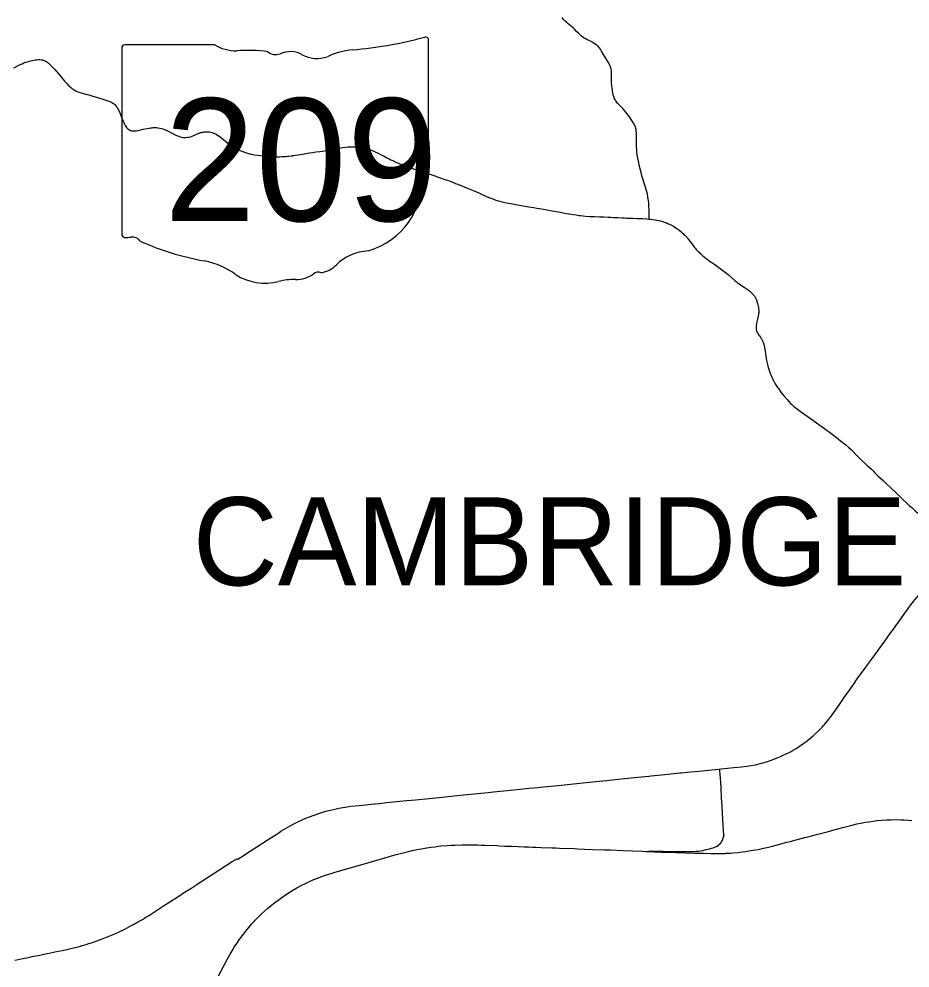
# Model space of a CAD drawing. Extents: x 1761803 to 2441803, y 509895 to 949895.
# Drawn here: x 2197858 to 2218076, y 824764 to 846310 of the extents above; entities that cross this region are included whole.
import ezdxf

# ---------------------------------------------------------------- set-up
doc = ezdxf.new("R2010")
doc.units = 0
for name, color, linetype in [('GM_X_County_Road', 7, 'Continuous'), ('GM_X_Minor_Lake', 7, 'Continuous'), ('GM_X_Minor_River', 7, 'Continuous'), ('GM_X_Minor_River_Text', 7, 'Continuous'), ('GM_X_Township_Road', 7, 'Continuous')]:
    doc.layers.add(name, color=color, linetype=linetype)

msp = doc.modelspace()

# ---------------------------------------------------------------- linework, layer by layer
at = {"layer": 'GM_X_Minor_Lake'}
for points in [[(2212155, 841766), (2212155, 841786), (2212155, 841844), (2212156, 841902), (2212156, 841954), (2212155, 841989), (2212151, 842056), (2212147, 842125), (2212140, 842185), (2212130, 842253), (2212126, 842283), (2212117, 842327), (2212108, 842366), (2212081, 842463), (2212065, 842514), (2212051, 842557), (2212021, 842660), (2211994, 842746), (2211974, 842821), (2211952, 842906), (2211932, 842990), (2211919, 843054), (2211901, 843148), (2211888, 843227), (2211880, 843285), (2211874, 843347), (2211869, 843410), (2211867, 843481), (2211867, 843592), (2211868, 843645), (2211867, 843720), (2211864, 843773), (2211862, 843788), (2211859, 843810), (2211855, 843828), (2211852, 843837), (2211846, 843855), (2211833, 843889), (2211825, 843904), (2211818, 843919), (2211805, 843941), (2211793, 843960), (2211764, 844003), (2211707, 844085), (2211650, 844164), (2211594, 844232), (2211558, 844274), (2211488, 844348), (2211447, 844391), (2211416, 844430), (2211400, 844451), (2211382, 844480), (2211365, 844515), (2211359, 844530), (2211353, 844550), (2211347, 844567), (2211343, 844590), (2211335, 844630), (2211328, 844674), (2211322, 844716), (2211320, 844729), (2211310, 844804), (2211304, 844848), (2211301, 844887), (2211299, 844923), (2211300, 844965), (2211302, 845017), (2211305, 845078), (2211304, 845112), (2211303, 845129), (2211301, 845145), (2211298, 845162), (2211294, 845177), (2211289, 845194), (2211282, 845212), (2211276, 845228), (2211262, 845259), (2211217, 845342), (2211180, 845408), (2211131, 845491), (2211079, 845576), (2211059, 845609), (2211051, 845621), (2211030, 845651), (2211018, 845666), (2210997, 845691), (2210987, 845700), (2210979, 845707), (2210971, 845714), (2210956, 845725), (2210934, 845740), (2210877, 845774), (2210822, 845804), (2210746, 845843), (2210706, 845864), (2210683, 845877), (2210675, 845882), (2210651, 845899), (2210620, 845923), (2210588, 845950), (2210552, 845984), (2210509, 846028), (2210462, 846078), (2210430, 846110), (2210396, 846139), (2210322, 846198), (2210295, 846220), (2210286, 846227), (2210256, 846254), (2210229, 846281), (2210206, 846309), (2210184, 846341)], [(2197740, 845197), (2197867, 845266), (2197927, 845295), (2197970, 845314), (2197985, 845319), (2198021, 845331), (2198075, 845348), (2198124, 845359), (2198168, 845369), (2198227, 845380), (2198262, 845385), (2198293, 845387), (2198328, 845387), (2198362, 845385), (2198385, 845380), (2198410, 845373), (2198434, 845364), (2198460, 845350), (2198488, 845335), (2198509, 845319), (2198533, 845299), (2198597, 845241), (2198627, 845210), (2198663, 845169), (2198718, 845107), (2198807, 845003), (2198894, 844900), (2198947, 844841), (2198990, 844794), (2199025, 844761), (2199056, 844735), (2199085, 844714), (2199106, 844700), (2199145, 844679), (2199181, 844663), (2199202, 844656), (2199236, 844643), (2199297, 844625), (2199369, 844604), (2199442, 844584), (2199537, 844558), (2199542, 844556), (2199662, 844521), (2199785, 844483), (2199853, 844460), (2199894, 844444), (2199918, 844435), (2199934, 844428), (2199967, 844412), (2199988, 844400), (2200003, 844390), (2200025, 844372), (2200039, 844357), (2200058, 844336), (2200074, 844313), (2200083, 844300), (2200095, 844279), (2200112, 844247), (2200143, 844182), (2200162, 844140), (2200194, 844061), (2200224, 843991), (2200236, 843963), (2200246, 843937), (2200253, 843923), (2200270, 843890), (2200284, 843867), (2200299, 843845), (2200309, 843831), (2200320, 843820), (2200327, 843813), (2200348, 843798), (2200357, 843792), (2200368, 843785), (2200379, 843780), (2200396, 843775), (2200420, 843769), (2200446, 843767), (2200468, 843767), (2200482, 843768), (2200505, 843770), (2200520, 843773), (2200561, 843780), (2200677, 843805), (2200769, 843823), (2200809, 843831), (2200844, 843837), (2200882, 843842), (2200901, 843843), (2200926, 843844), (2200951, 843844), (2200979, 843843), (2201011, 843839), (2201051, 843832), (2201088, 843823), (2201123, 843813), (2201153, 843802), (2201173, 843794), (2201197, 843784), (2201224, 843771), (2201256, 843756), (2201337, 843714), (2201401, 843680), (2201452, 843657), (2201482, 843646), (2201498, 843641), (2201515, 843635), (2201551, 843627), (2201584, 843622), (2201613, 843620), (2201643, 843619), (2201686, 843623), (2201720, 843629), (2201747, 843637), (2201785, 843651), (2201840, 843674), (2201884, 843695), (2201933, 843713), (2201979, 843729), (2202000, 843735)], [(2202000, 843735), (2202016, 843739), (2202037, 843743), (2202056, 843746), (2202077, 843748), (2202114, 843750), (2202144, 843748), (2202177, 843744), (2202208, 843739), (2202242, 843730), (2202273, 843720), (2202297, 843710), (2202329, 843694), (2202363, 843674), (2202398, 843651), (2202432, 843625), (2202496, 843572), (2202553, 843525), (2202610, 843478), (2202651, 843447), (2202691, 843421), (2202706, 843412), (2202754, 843385), (2202767, 843378), (2202799, 843361), (2202835, 843344), (2202853, 843336), (2202874, 843327), (2202939, 843299), (2202991, 843280), (2203042, 843264), (2203089, 843251), (2203106, 843247), (2203164, 843234), (2203199, 843227), (2203342, 843207), (2203414, 843198), (2203492, 843191), (2203569, 843186), (2203638, 843183), (2203667, 843183), (2203684, 843183), (2203714, 843182), (2203745, 843183), (2203773, 843183), (2203817, 843185), (2203889, 843189), (2203922, 843191), (2203951, 843195), (2203982, 843198), (2204045, 843205), (2204064, 843207), (2204092, 843211), (2204134, 843217), (2204190, 843226), (2204245, 843235), (2204301, 843244), (2204401, 843260), (2204452, 843268), (2204523, 843278), (2204554, 843284), (2204602, 843291), (2204686, 843303), (2204748, 843312), (2204825, 843327), (2204941, 843349), (2205058, 843367), (2205197, 843389), (2205272, 843398), (2205327, 843405), (2205366, 843408), (2205392, 843409), (2205446, 843409), (2205496, 843407), (2205539, 843404), (2205587, 843399), (2205643, 843390), (2205695, 843380), (2205748, 843367), (2205798, 843353), (2205829, 843341), (2205858, 843331), (2205909, 843309), (2205956, 843288), (2205979, 843277), (2206023, 843255), (2206075, 843228), (2206116, 843207), (2206142, 843193), (2206203, 843161), (2206261, 843131), (2206294, 843115), (2206338, 843094), (2206371, 843078), (2206392, 843069), (2206410, 843061), (2206431, 843052), (2206449, 843044), (2206500, 843023), (2206528, 843012), (2206555, 843001), (2206601, 842983), (2206641, 842969), (2206669, 842959), (2206763, 842926), (2206858, 842893), (2206912, 842873), (2206975, 842852), (2207043, 842831), (2207296, 842745), (2207391, 842712), (2207520, 842668), (2207546, 842659), (2207578, 842647), (2207615, 842633), (2207640, 842625), (2207679, 842609), (2207695, 842604), (2207738, 842588), (2207765, 842577), (2207817, 842556), (2207872, 842535), (2208047, 842461), (2208198, 842398), (2208304, 842353), (2208481, 842275), (2208544, 842249), (2208606, 842225), (2208680, 842198), (2208739, 842179), (2208793, 842164), (2208880, 842145), (2208967, 842127), (2209054, 842111), (2209167, 842092), (2209382, 842055), (2209425, 842048), (2209541, 842027), (2209608, 842015), (2209660, 842006), (2209757, 841989), (2209841, 841975), (2209915, 841961), (2210038, 841940), (2210142, 841921), (2210235, 841903), (2210329, 841887), (2210338, 841885), (2210439, 841869), (2210504, 841860), (2210569, 841851), (2210602, 841847), (2210657, 841841), (2210716, 841834), (2210801, 841828), (2210916, 841822), (2211027, 841818), (2211132, 841815), (2211223, 841810), (2211286, 841807), (2211348, 841804), (2211449, 841800), (2211541, 841795), (2211600, 841792), (2211633, 841791), (2211678, 841790), (2211781, 841786), (2211885, 841781), (2211947, 841779), (2212003, 841777), (2212101, 841771), (2212155, 841766)], [(2212155, 841766), (2212176, 841765), (2212293, 841751), (2212332, 841745), (2212373, 841736), (2212417, 841724), (2212483, 841703), (2212518, 841691), (2212532, 841686), (2212575, 841669), (2212619, 841649), (2212660, 841628), (2212706, 841603), (2212768, 841564), (2212786, 841551), (2212827, 841521), (2212874, 841484), (2212906, 841457), (2212929, 841437), (2212947, 841420), (2212967, 841401), (2212984, 841383), (2212998, 841369), (2213010, 841355), (2213021, 841342), (2213033, 841326), (2213051, 841303), (2213129, 841199), (2213152, 841169), (2213171, 841144), (2213189, 841120), (2213207, 841099), (2213226, 841077), (2213241, 841060), (2213257, 841043), (2213271, 841029), (2213288, 841013), (2213306, 840995), (2213328, 840975), (2213378, 840932), (2213406, 840910)], [(2213406, 840910), (2213430, 840890), (2213500, 840837), (2213541, 840806), (2213578, 840778), (2213644, 840732), (2213739, 840665), (2213825, 840602), (2213889, 840552), (2213947, 840505), (2214041, 840422), (2214105, 840366), (2214129, 840347), (2214155, 840328), (2214202, 840297), (2214253, 840262), (2214311, 840224), (2214378, 840176), (2214401, 840159), (2214439, 840128), (2214456, 840113), (2214476, 840096), (2214504, 840068), (2214515, 840056), (2214527, 840042), (2214547, 840016), (2214557, 840001), (2214567, 839986), (2214573, 839974), (2214579, 839962), (2214586, 839946), (2214592, 839930), (2214598, 839914), (2214603, 839895), (2214616, 839848), (2214623, 839819), (2214630, 839790), (2214634, 839764), (2214637, 839750), (2214640, 839732), (2214641, 839719), (2214642, 839707), (2214643, 839693), (2214644, 839675), (2214644, 839654), (2214642, 839638), (2214640, 839617), (2214637, 839599), (2214633, 839573), (2214624, 839531), (2214609, 839465), (2214600, 839431), (2214593, 839398), (2214590, 839377), (2214586, 839355), (2214584, 839341), (2214583, 839329), (2214582, 839317), (2214582, 839307), (2214582, 839299), (2214583, 839289), (2214583, 839283), (2214584, 839277), (2214585, 839270), (2214586, 839263), (2214588, 839252), (2214591, 839240), (2214596, 839225), (2214599, 839215), (2214603, 839207), (2214607, 839197), (2214610, 839190), (2214615, 839182), (2214624, 839168), (2214646, 839134), (2214662, 839113), (2214676, 839093)], [(2214676, 839093), (2214681, 839086), (2214694, 839066), (2214706, 839047), (2214716, 839030), (2214721, 839021), (2214726, 839009), (2214731, 838998), (2214737, 838985), (2214743, 838970), (2214750, 838951), (2214756, 838931), (2214762, 838911), (2214767, 838892), (2214771, 838871), (2214774, 838852), (2214777, 838833), (2214787, 838770), (2214795, 838709), (2214802, 838664), (2214814, 838593), (2214821, 838554), (2214834, 838496), (2214850, 838436), (2214860, 838399), (2214871, 838363), (2214887, 838316), (2214906, 838264), (2214932, 838203), (2214959, 838143), (2214987, 838088), (2215019, 838030), (2215056, 837968), (2215088, 837918), (2215129, 837858), (2215167, 837808), (2215217, 837746), (2215285, 837670), (2215332, 837619), (2215360, 837591), (2215388, 837564), (2215442, 837515), (2215519, 837453), (2215581, 837405), (2215689, 837330), (2215763, 837278)], [(2215763, 837278), (2215818, 837240), (2215954, 837144), (2216139, 837013), (2216280, 836906), (2216404, 836810), (2216500, 836736), (2216617, 836642), (2216686, 836582), (2216745, 836525), (2216881, 836388), (2216961, 836310), (2217098, 836182), (2217200, 836086), (2217251, 836037)], [(2217251, 836037), (2217273, 836015), (2217349, 835941)], [(2217349, 835941), (2217464, 835829), (2217542, 835756)], [(2217542, 835756), (2217622, 835680), (2217625, 835677), (2217789, 835522), (2217853, 835461), (2218057, 835266), (2218114, 835216), (2218194, 835143), (2218244, 835101), (2218281, 835072), (2218285, 835069), (2218342, 835029), (2218362, 835015), (2218389, 834999), (2218418, 834982), (2218456, 834960), (2218486, 834945), (2218502, 834938), (2218515, 834932), (2218525, 834928), (2218535, 834924), (2218545, 834921), (2218552, 834920)], [(2212100, 827412), (2212149, 827419), (2212193, 827421), (2212268, 827419), (2212358, 827417), (2212411, 827416), (2212474, 827415), (2212678, 827412), (2212888, 827410), (2213019, 827409), (2213101, 827408), (2213160, 827410), (2213223, 827414), (2213281, 827420), (2213324, 827427), (2213372, 827435), (2213449, 827452), (2213525, 827471), (2213573, 827484), (2213608, 827494), (2213648, 827508), (2213678, 827522), (2213701, 827534), (2213729, 827552), (2213746, 827566), (2213765, 827584), (2213782, 827604), (2213796, 827623), (2213809, 827646), (2213819, 827670), (2213829, 827692), (2213838, 827716), (2213855, 827760), (2213854, 827779), (2213829, 828126), (2213811, 828444), (2213801, 828618), (2213787, 828863), (2213780, 828975), (2213764, 829245), (2213762, 829282)]]:
    msp.add_lwpolyline(points, dxfattribs=at)
at = {"layer": 'GM_X_Minor_River'}
msp.add_lwpolyline([(2202284, 824401), (2202590, 824973), (2202647, 825077), (2202693, 825156), (2202741, 825234), (2202797, 825319), (2202856, 825406), (2202928, 825503), (2203002, 825599), (2203071, 825683), (2203144, 825767), (2203192, 825820), (2203219, 825849), (2203292, 825925), (2203360, 825991), (2203427, 826053), (2203498, 826116), (2203576, 826181), (2203661, 826249), (2203736, 826306), (2203821, 826368), (2203902, 826424), (2203985, 826477), (2204068, 826529), (2204165, 826584), (2204260, 826635), (2204357, 826684), (2204452, 826728), (2204551, 826772), (2204657, 826815), (2204746, 826849), (2204832, 826879), (2204917, 826906), (2205052, 826947), (2205720, 827139), (2206162, 827266), (2206417, 827338), (2206544, 827373), (2206668, 827404), (2206779, 827430), (2206789, 827432), (2206885, 827453), (2206982, 827471), (2207111, 827493), (2207205, 827507), (2207299, 827519), (2207378, 827529), (2207430, 827535), (2207580, 827547), (2207662, 827552), (2207750, 827557), (2207914, 827562), (2207976, 827562), (2208084, 827562), (2208265, 827558), (2208356, 827554), (2208432, 827552), (2208697, 827542), (2208766, 827539), (2208881, 827533), (2209048, 827528), (2209320, 827517), (2209419, 827514), (2209510, 827510), (2209586, 827508), (2209710, 827503), (2209950, 827495), (2210038, 827490), (2210120, 827488), (2210464, 827474), (2210527, 827470), (2210690, 827463), (2210871, 827457), (2211146, 827449), (2211209, 827447), (2211277, 827444), (2211556, 827433), (2211995, 827416), (2212078, 827413), (2212100, 827412), (2212431, 827398), (2212507, 827394), (2212589, 827391), (2212759, 827385), (2213189, 827374), (2213392, 827368), (2213546, 827364), (2213645, 827363), (2213678, 827363), (2213760, 827365), (2213879, 827367), (2213892, 827368), (2213896, 827368), (2213946, 827369), (2214006, 827374), (2214065, 827378), (2214172, 827389), (2214264, 827400), (2214348, 827411), (2214429, 827424), (2214517, 827438), (2214630, 827458), (2214749, 827482), (2214868, 827509), (2214957, 827532), (2215119, 827575), (2215283, 827618), (2215363, 827639), (2215407, 827650), (2215604, 827702), (2215686, 827724), (2215692, 827725), (2215759, 827743), (2215987, 827804), (2216228, 827867), (2216323, 827892), (2216548, 827951), (2216732, 827999), (2216872, 828034), (2216962, 828054), (2217058, 828072), (2217142, 828086), (2217236, 828100), (2217327, 828111), (2217432, 828120), (2217549, 828128), (2217651, 828132), (2217759, 828133), (2217867, 828132), (2217936, 828129), (2218041, 828123), (2218116, 828117)], dxfattribs=at)
at = {"layer": 'GM_X_Minor_River_Text'}
for points in [[(2217343, 831964), (2217402, 832042), (2217525, 832213), (2217587, 832302), (2217644, 832383), (2217700, 832459), (2217884, 832715), (2218006, 832884), (2218052, 832951), (2218098, 833012), (2218152, 833084), (2218269, 833225)], [(2217343, 831964), (2217402, 832042), (2217525, 832213), (2217587, 832302), (2217644, 832383), (2217700, 832459), (2217884, 832715), (2218006, 832884), (2218052, 832951), (2218098, 833012), (2218152, 833084), (2218269, 833225)], [(2217137, 831679), (2217204, 831771), (2217343, 831964)], [(2217137, 831679), (2217204, 831771), (2217343, 831964)], [(2217112, 831644), (2217137, 831679)], [(2217112, 831644), (2217137, 831679)], [(2216489, 830772), (2216600, 830929), (2216605, 830936), (2216775, 831180), (2216895, 831351), (2217011, 831509), (2217036, 831542), (2217112, 831644)], [(2216489, 830772), (2216600, 830929), (2216605, 830936), (2216775, 831180), (2216895, 831351), (2217011, 831509), (2217036, 831542), (2217112, 831644)], [(2216208, 830380), (2216235, 830414), (2216257, 830444), (2216276, 830470), (2216310, 830515), (2216419, 830670), (2216489, 830772)], [(2216208, 830380), (2216235, 830414), (2216257, 830444), (2216276, 830470), (2216310, 830515), (2216419, 830670), (2216489, 830772)], [(2215995, 830145), (2216047, 830196), (2216082, 830234), (2216112, 830267), (2216142, 830301), (2216165, 830328), (2216208, 830380)], [(2215995, 830145), (2216047, 830196), (2216082, 830234), (2216112, 830267), (2216142, 830301), (2216165, 830328), (2216208, 830380)], [(2215794, 829966), (2215798, 829970), (2215838, 830004), (2215875, 830035), (2215907, 830064), (2215995, 830145)], [(2215794, 829966), (2215798, 829970), (2215838, 830004), (2215875, 830035), (2215907, 830064), (2215995, 830145)], [(2213790, 829285), (2214081, 829314), (2214255, 829332), (2214376, 829347), (2214474, 829362), (2214566, 829379), (2214650, 829397), (2214709, 829412), (2214763, 829429), (2214863, 829462), (2214969, 829498), (2215061, 829534), (2215140, 829567), (2215231, 829609), (2215316, 829651), (2215376, 829683), (2215425, 829711), (2215474, 829740), (2215514, 829765), (2215560, 829795), (2215600, 829822), (2215634, 829845), (2215669, 829871), (2215709, 829900), (2215749, 829931), (2215794, 829966)], [(2213790, 829285), (2214081, 829314), (2214255, 829332), (2214376, 829347), (2214474, 829362), (2214566, 829379), (2214650, 829397), (2214709, 829412), (2214763, 829429), (2214863, 829462), (2214969, 829498), (2215061, 829534), (2215140, 829567), (2215231, 829609), (2215316, 829651), (2215376, 829683), (2215425, 829711), (2215474, 829740), (2215514, 829765), (2215560, 829795), (2215600, 829822), (2215634, 829845), (2215669, 829871), (2215709, 829900), (2215749, 829931), (2215794, 829966)], [(2210157, 828918), (2210582, 828961), (2211021, 829008), (2211187, 829025), (2211455, 829051), (2211598, 829067), (2211901, 829097), (2212149, 829122), (2212153, 829123), (2212201, 829128), (2212514, 829159), (2212854, 829193), (2212885, 829196), (2213102, 829219), (2213284, 829237), (2213503, 829259), (2213737, 829280), (2213762, 829282), (2213790, 829285)], [(2210157, 828918), (2210582, 828961), (2211021, 829008), (2211187, 829025), (2211455, 829051), (2211598, 829067), (2211901, 829097), (2212149, 829122), (2212153, 829123), (2212201, 829128), (2212514, 829159), (2212854, 829193), (2212885, 829196), (2213102, 829219), (2213284, 829237), (2213503, 829259), (2213737, 829280), (2213762, 829282), (2213790, 829285)], [(2206033, 828502), (2206202, 828519), (2206421, 828541), (2206656, 828565), (2206857, 828585), (2207168, 828616), (2207390, 828639), (2207802, 828680), (2207944, 828695), (2208110, 828711), (2208338, 828734), (2208501, 828751), (2208622, 828763), (2208932, 828794), (2209227, 828824), (2209434, 828845), (2209632, 828865), (2209749, 828877), (2209839, 828886), (2210011, 828903), (2210157, 828918)], [(2206033, 828502), (2206202, 828519), (2206421, 828541), (2206656, 828565), (2206857, 828585), (2207168, 828616), (2207390, 828639), (2207802, 828680), (2207944, 828695), (2208110, 828711), (2208338, 828734), (2208501, 828751), (2208622, 828763), (2208932, 828794), (2209227, 828824), (2209434, 828845), (2209632, 828865), (2209749, 828877), (2209839, 828886), (2210011, 828903), (2210157, 828918)], [(2203802, 827869), (2203851, 827900), (2203906, 827934), (2204013, 827994), (2204106, 828044), (2204188, 828085), (2204281, 828127), (2204370, 828166), (2204451, 828199), (2204553, 828236), (2204660, 828274), (2204710, 828290), (2204753, 828303), (2204820, 828322), (2204924, 828349), (2205028, 828374), (2205113, 828392), (2205203, 828409), (2205252, 828416), (2205305, 828424), (2205391, 828435), (2205574, 828455), (2205717, 828470), (2205918, 828490)], [(2203802, 827869), (2203851, 827900), (2203906, 827934), (2204013, 827994), (2204106, 828044), (2204188, 828085), (2204281, 828127), (2204370, 828166), (2204451, 828199), (2204553, 828236), (2204660, 828274), (2204710, 828290), (2204753, 828303), (2204820, 828322), (2204924, 828349), (2205028, 828374), (2205113, 828392), (2205203, 828409), (2205252, 828416), (2205305, 828424), (2205391, 828435), (2205574, 828455), (2205717, 828470), (2205918, 828490)], [(2205918, 828490), (2205929, 828491), (2206033, 828502)], [(2205918, 828490), (2205929, 828491), (2206033, 828502)], [(2202826, 827237), (2202968, 827329), (2203067, 827392), (2203152, 827448), (2203595, 827733), (2203705, 827804), (2203751, 827834), (2203802, 827869)], [(2202826, 827237), (2202968, 827329), (2203067, 827392), (2203152, 827448), (2203595, 827733), (2203705, 827804), (2203751, 827834), (2203802, 827869)], [(2197767, 824945), (2197906, 824972), (2198032, 824998), (2198105, 825013), (2198159, 825024), (2198196, 825032), (2198322, 825057), (2198497, 825092), (2198584, 825110), (2198671, 825128), (2198839, 825162), (2198941, 825183), (2199067, 825213), (2199164, 825237), (2199230, 825255), (2199290, 825272), (2199381, 825299), (2199441, 825318), (2199527, 825345), (2199612, 825375), (2199704, 825408), (2199809, 825448), (2199919, 825493), (2200034, 825543), (2200132, 825587), (2200245, 825641), (2200327, 825683), (2200437, 825742), (2200439, 825743), (2200534, 825796), (2200659, 825869), (2200704, 825896), (2200738, 825916), (2200793, 825951), (2200887, 826012), (2201047, 826115), (2201049, 826117), (2201138, 826174), (2201279, 826264), (2201338, 826303), (2201385, 826333), (2201510, 826414), (2201616, 826483), (2201755, 826572), (2201896, 826664), (2201991, 826725), (2202004, 826733), (2202263, 826901), (2202697, 827181), (2202762, 827222), (2202776, 827231), (2202784, 827235), (2202792, 827237), (2202803, 827240), (2202813, 827239), (2202826, 827237)]]:
    msp.add_lwpolyline(points, dxfattribs=at)
at = {"layer": 'GM_X_Township_Road'}
for p, q in [((2200191, 845650), (2200191, 841424)), ((2202298, 845723), (2200260, 845723)), ((2207152, 843617), (2207152, 845828)), ((2207151, 843617), (2207152, 843617))]:
    msp.add_line(p, q, dxfattribs=at)
for centre, major_axis, start_param, end_param in [((2204672, 851485), (7382, 0), 4.814394, 5.042369), ((2207075, 845837), (77.5, 0), 6.141152, 7.989035), ((2200271, 845659), (80.6, 0), 1.712693, 3.28349), ((2202784, 846214), (782, 0), 4.042523, 4.731795), ((2203043, 843350), (2808, 0), 1.404758, 1.657858), ((2203681, 845681), (226, 0), 3.836095, 5.185415), ((2204012, 845193), (469, 0), 0.950623, 2.079405), ((2204617, 845863), (564, 0), 4.081561, 5.145723), ((2205614, 844432), (1485, 0), 1.699011, 2.107814), ((2207134, 843455), (120, 0), 1.883978, 3.671073), ((2207069, 843608), (82.9, 0), 5.05454, 6.418171), ((2206371, 843175), (720, 0), 5.934695, 6.695948), ((2207430, 842692), (524, 0), 2.387724, 3.262537), ((2205086, 842410), (1846, 0), 5.101752, 6.440018), ((2200272, 841415), (81.4, 0), 3.00124, 4.508301), ((2200284, 841847), (621, 0), 4.665946, 4.897461), ((2200411, 841180), (224, 0), 0.519207, 1.627899), ((2203237, 844977), (5331, 0), 4.195997, 4.488961), ((2205864, 840237), (1011, 0), 1.647645, 2.488434), ((2201648, 839525), (1668, 0), 0.823519, 1.323587), ((2204583, 841014), (597, 0), 4.937069, 5.64225), ((2203452, 841159), (1058, 0), 4.026481, 4.996735), ((2204141, 840843), (564, 0), 4.691044, 5.507374), ((2204651, 840433), (159, 0), 1.147584, 2.315152), ((2204064, 839698), (870, 0), 1.495662, 1.94098)]:
    msp.add_ellipse(centre, major_axis=major_axis, ratio=0.8, start_param=start_param, end_param=end_param, dxfattribs=at)

# ---------------------------------------------------------------- texts
at = {"layer": 'GM_X_County_Road'}
msp.add_text('CAMBRIDGE', height=2000, rotation=0, dxfattribs=at).set_placement((2201800, 833452))
at = {"layer": 'GM_X_Township_Road'}
msp.add_text('209', height=2784.4, dxfattribs=at).set_placement((2201153, 841722))

doc.saveas('drawing.dxf')
